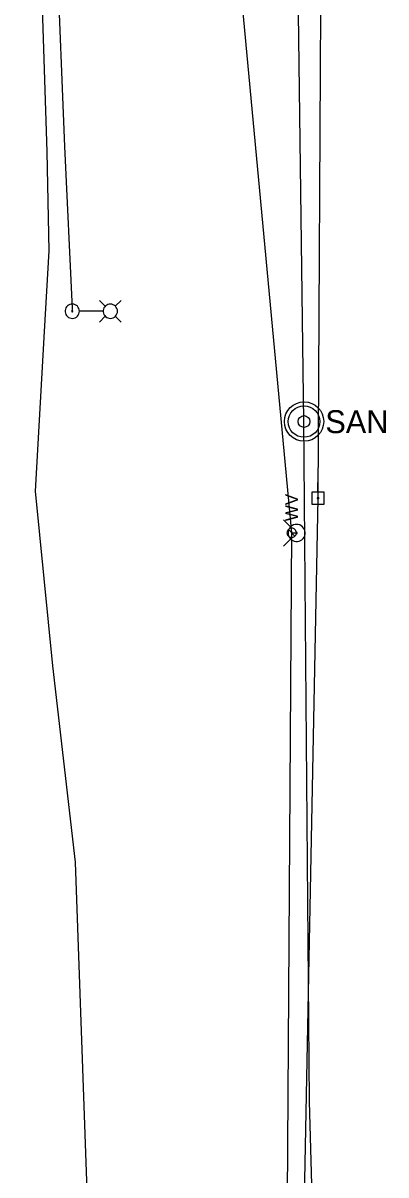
# Model space of a CAD drawing. Extents: x 600849 to 606371, y 330010 to 403088.
# Drawn here: x 601789.3 to 601899.8, y 400447.2 to 400798.2 of the extents above; entities that cross this region are included whole.
import ezdxf

# ---------------------------------------------------------------- set-up
doc = ezdxf.new("R2010")
doc.units = 0
for name, color, linetype in [('E_LTG', 7, 'Continuous'), ('E_UTL_E_UG', 7, 'Continuous'), ('E_UTL_EPowerPole', 7, 'Continuous'), ('E_UTL_G_UG', 7, 'Continuous'), ('E_UTL_Overhead', 7, 'Continuous'), ('E_UTL_SAN', 7, 'Continuous'), ('E_UTL_SAN_UG', 7, 'Continuous'), ('E_UTL_W', 7, 'Continuous'), ('E_UTL_W_UG', 7, 'Continuous'), ('E_UTL_WHydrant', 7, 'Continuous')]:
    doc.layers.add(name, color=color, linetype=linetype)

msp = doc.modelspace()

# ---------------------------------------------------------------- linework, layer by layer
at = {"layer": 'E_LTG'}
for points in [[(601814.35, 400711.95), (601812.57, 400713.72)], [(601817.4, 400711.95), (601819.17, 400713.72)], [(601806.44, 400710.42), (601806.4, 400710.83), (601806.29, 400711.23), (601806.1, 400711.6), (601805.84, 400711.92), (601805.53, 400712.19), (601805.17, 400712.4), (601804.78, 400712.54), (601804.37, 400712.6), (601803.96, 400712.58), (601803.56, 400712.48), (601803.18, 400712.31), (601802.84, 400712.07), (601802.56, 400711.77), (601802.33, 400711.42), (601802.18, 400711.04), (601802.1, 400710.63), (601802.1, 400710.22), (601802.18, 400709.81), (601802.33, 400709.43), (601802.56, 400709.08), (601802.84, 400708.78), (601803.18, 400708.54), (601803.56, 400708.37), (601803.96, 400708.27), (601804.37, 400708.25), (601804.78, 400708.31), (601805.17, 400708.44), (601805.53, 400708.65), (601805.84, 400708.92), (601806.1, 400709.25), (601806.29, 400709.61), (601806.4, 400710.01), (601806.44, 400710.42)], [(601804.43, 400710.42), (601804.43, 400710.45), (601804.42, 400710.48), (601804.41, 400710.51), (601804.39, 400710.54), (601804.36, 400710.56), (601804.34, 400710.57), (601804.31, 400710.58), (601804.27, 400710.59), (601804.24, 400710.59), (601804.21, 400710.58), (601804.18, 400710.57), (601804.16, 400710.55), (601804.14, 400710.53), (601804.12, 400710.5), (601804.11, 400710.47), (601804.1, 400710.44), (601804.1, 400710.41), (601804.11, 400710.38), (601804.12, 400710.35), (601804.14, 400710.32), (601804.16, 400710.3), (601804.18, 400710.28), (601804.21, 400710.27), (601804.24, 400710.26), (601804.27, 400710.26), (601804.31, 400710.26), (601804.34, 400710.27), (601804.36, 400710.29), (601804.39, 400710.31), (601804.41, 400710.33), (601804.42, 400710.36), (601804.43, 400710.39), (601804.43, 400710.42)], [(601813.66, 400710.42), (601806.48, 400710.42)], [(601818.05, 400710.42), (601818.01, 400710.83), (601817.89, 400711.23), (601817.7, 400711.6), (601817.44, 400711.92), (601817.13, 400712.19), (601816.77, 400712.4), (601816.38, 400712.54), (601815.97, 400712.6), (601815.56, 400712.58), (601815.16, 400712.48), (601814.78, 400712.31), (601814.45, 400712.07), (601814.16, 400711.77), (601813.94, 400711.42), (601813.78, 400711.04), (601813.7, 400710.63), (601813.7, 400710.22), (601813.78, 400709.81), (601813.94, 400709.43), (601814.16, 400709.08), (601814.45, 400708.78), (601814.78, 400708.54), (601815.16, 400708.37), (601815.56, 400708.27), (601815.97, 400708.25), (601816.38, 400708.31), (601816.77, 400708.44), (601817.13, 400708.65), (601817.44, 400708.92), (601817.7, 400709.25), (601817.89, 400709.61), (601818.01, 400710.01), (601818.05, 400710.42)], [(601814.35, 400708.9), (601812.57, 400707.12)], [(601817.4, 400708.9), (601819.17, 400707.12)]]:
    msp.add_lwpolyline(points, dxfattribs=at)
at = {"layer": 'E_UTL_E_UG'}
msp.add_lwpolyline([(601804.27, 400710.42), (601804.32, 400711.27), (601802.02, 400760.6), (601799.73, 400818.79), (601797.82, 400852.31), (601795.34, 400892.78), (601802.44, 400891.91), (601821.89, 400889.59), (601844.54, 400888.26), (601856.43, 400888.75), (601866.06, 400888.85), (601868.83, 400891), (601869.42, 400893.94), (601869.99, 400903.07)], dxfattribs=at)
at = {"layer": 'E_UTL_EPowerPole'}
for points in [[(601879.13, 400655.3), (601879.13, 400658.21)], [(601880.97, 400655.3), (601877.29, 400655.3)], [(601877.29, 400655.3), (601877.29, 400651.61)], [(601879.4, 400653.46), (601879.4, 400653.5), (601879.38, 400653.55), (601879.36, 400653.59), (601879.33, 400653.62), (601879.3, 400653.65), (601879.26, 400653.68), (601879.22, 400653.69), (601879.17, 400653.7), (601879.13, 400653.69), (601879.08, 400653.68), (601879.04, 400653.66), (601879.01, 400653.64), (601878.97, 400653.61), (601878.95, 400653.57), (601878.93, 400653.53), (601878.92, 400653.48), (601878.92, 400653.44), (601878.93, 400653.39), (601878.95, 400653.35), (601878.97, 400653.31), (601879.01, 400653.28), (601879.04, 400653.25), (601879.08, 400653.23), (601879.13, 400653.22), (601879.17, 400653.22), (601879.22, 400653.23), (601879.26, 400653.24), (601879.3, 400653.26), (601879.33, 400653.29), (601879.36, 400653.33), (601879.38, 400653.37), (601879.4, 400653.41), (601879.4, 400653.46)], [(601880.97, 400651.61), (601880.97, 400655.3)], [(601877.29, 400651.61), (601880.97, 400651.61)]]:
    msp.add_lwpolyline(points, dxfattribs=at)
at = {"layer": 'E_UTL_G_UG'}
msp.add_lwpolyline([(601813.84, 400133.27), (601812.12, 400192.93), (601810.87, 400243.47), (601810.64, 400323.97), (601810.07, 400379.3), (601808.88, 400439.7), (601805.3, 400542.52), (601798.37, 400602.42), (601793.1, 400655.61), (601795.81, 400704.24), (601797.2, 400728.81), (601796.68, 400759.01), (601795.14, 400806.08), (601791.66, 400841.83), (601789.29, 400881.82)], dxfattribs=at)
at = {"layer": 'E_UTL_Overhead'}
msp.add_lwpolyline([(601879.22, 400198.59), (601874.69, 400424.88), (601879.16, 400653.46), (601880.38, 400877.03)], dxfattribs=at)
at = {"layer": 'E_UTL_SAN'}
for radius in [6, 4.8, 1.8]:
    msp.add_circle((601874.88, 400676.81), radius, dxfattribs=at)
at = {"layer": 'E_UTL_SAN_UG'}
msp.add_lwpolyline([(601891.8, 400066.17), (601886.59, 400200.09), (601878.83, 400390.13), (601876.51, 400469.59), (601874.87, 400676.8), (601870.7, 400995.76)], dxfattribs=at)
at = {"layer": 'E_UTL_W'}
for points in [[(601871.12, 400644.33), (601870.85, 400644.31), (601870.59, 400644.23), (601870.35, 400644.11), (601870.13, 400643.94), (601869.95, 400643.73), (601869.82, 400643.5), (601869.73, 400643.24), (601869.69, 400642.97), (601869.7, 400642.7), (601869.77, 400642.44), (601869.88, 400642.19), (601870.04, 400641.97), (601870.23, 400641.79), (601870.46, 400641.64), (601870.71, 400641.54), (601870.98, 400641.49), (601871.25, 400641.49), (601871.52, 400641.54), (601871.77, 400641.64), (601872, 400641.79), (601872.19, 400641.97), (601872.35, 400642.19), (601872.46, 400642.44), (601872.53, 400642.7), (601872.54, 400642.97), (601872.5, 400643.24), (601872.41, 400643.5), (601872.28, 400643.73), (601872.1, 400643.94), (601871.89, 400644.11), (601871.65, 400644.23), (601871.39, 400644.31), (601871.12, 400644.33)], [(601872.12, 400641.9), (601870.11, 400643.91)]]:
    msp.add_lwpolyline(points, dxfattribs=at)
at = {"layer": 'E_UTL_W_UG'}
for points in [[(601871.12, 400642.91), (601836.6, 401012.05), (601839.84, 401262.07), (601832.79, 401859.37), (601825.88, 402219.07), (601826.21, 402224.15), (601837.07, 402461.82), (601844.07, 402461.82), (601843.9, 402567.31)], [(601816.66, 399557.67), (601814.82, 399652.77), (601814.15, 399725.81), (601813.89, 399762.78), (601877.71, 399771.73), (601877.38, 399813.15), (601878.97, 399820.66), (601877.34, 399826.19), (601873.98, 399878.38), (601873.91, 399949.83), (601873.65, 399990.4), (601882.46, 400075.57), (601868.03, 400160.24), (601871.12, 400642.91)], [(601871.12, 400642.91), (601872.63, 400642.85)]]:
    msp.add_lwpolyline(points, dxfattribs=at)
at = {"layer": 'E_UTL_WHydrant'}
for points in [[(601870.79, 400644.69), (601868.65, 400646.83)], [(601872.63, 400645.47), (601872.13, 400645.43), (601871.65, 400645.29), (601871.21, 400645.06), (601870.82, 400644.75), (601870.49, 400644.37), (601870.24, 400643.94), (601870.08, 400643.47), (601870.01, 400642.98), (601870.03, 400642.48), (601870.15, 400641.99), (601870.35, 400641.54), (601870.64, 400641.13), (601871, 400640.79), (601871.42, 400640.52), (601871.89, 400640.33), (601872.38, 400640.24), (601872.87, 400640.24), (601873.36, 400640.33), (601873.83, 400640.52), (601874.25, 400640.79), (601874.61, 400641.13), (601874.9, 400641.54), (601875.1, 400641.99), (601875.22, 400642.48), (601875.24, 400642.98), (601875.17, 400643.47), (601875.01, 400643.94), (601874.76, 400644.37), (601874.43, 400644.75), (601874.04, 400645.06), (601873.6, 400645.29), (601873.12, 400645.43), (601872.63, 400645.47)], [(601870.79, 400641.02), (601868.65, 400638.87)], [(601872.63, 400643.05), (601872.59, 400643.05), (601872.55, 400643.04), (601872.52, 400643.02), (601872.49, 400643), (601872.46, 400642.97), (601872.44, 400642.93), (601872.43, 400642.9), (601872.42, 400642.86), (601872.43, 400642.82), (601872.44, 400642.78), (601872.45, 400642.75), (601872.47, 400642.72), (601872.5, 400642.69), (601872.53, 400642.67), (601872.57, 400642.66), (601872.61, 400642.65), (601872.64, 400642.65), (601872.68, 400642.66), (601872.72, 400642.67), (601872.75, 400642.69), (601872.78, 400642.72), (601872.8, 400642.75), (601872.81, 400642.78), (601872.82, 400642.82), (601872.83, 400642.86), (601872.82, 400642.9), (601872.81, 400642.93), (601872.79, 400642.97), (601872.76, 400643), (601872.73, 400643.02), (601872.7, 400643.04), (601872.66, 400643.05), (601872.63, 400643.05)]]:
    msp.add_lwpolyline(points, dxfattribs=at)

# ---------------------------------------------------------------- texts
at = {"layer": 'E_UTL_SAN'}
msp.add_text('SAN', height=6.998, dxfattribs=at).set_placement((601881.36, 400673.27))
at = {"layer": 'E_UTL_W'}
msp.add_text('WV', height=3.85, rotation=90, dxfattribs=at).set_placement((601873.04, 400646.47))

doc.saveas('drawing.dxf')
